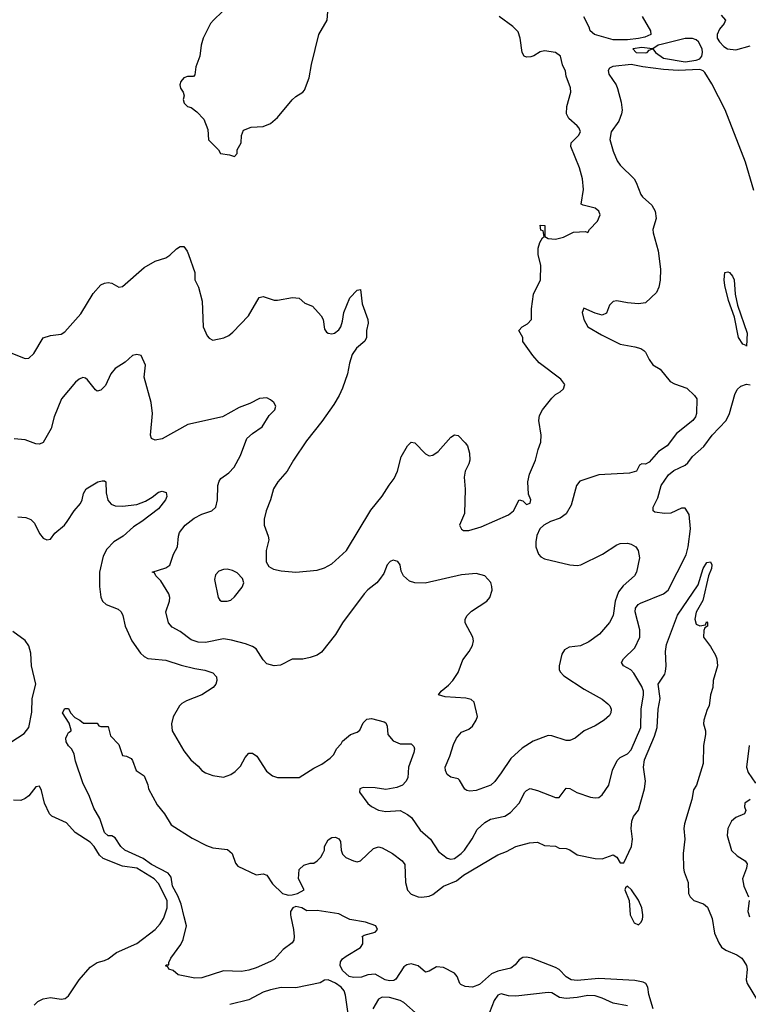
# Model space of a CAD drawing. Header units: inches. Extents: x 1694797 to 1849917, y 907313 to 1017959.
# Tile 610 of 656: x 1802420 to 1806460, y 939515 to 944972. Entities that reach past the tile are written whole.
import ezdxf

# ---------------------------------------------------------------- set-up
doc = ezdxf.new("R2010")
doc.units = ezdxf.units.IN
doc.header["$MEASUREMENT"] = 0
doc.layers.add('B8903', color=7, linetype='Continuous')
doc.layers.add('B8904', color=7, linetype='Continuous')

msp = doc.modelspace()

# ---------------------------------------------------------------- linework, layer by layer
at = {"layer": 'B8903', "color": 5}
for points, elevation in [([(1802500.4, 939510), (1802520.2, 939530), (1802550, 939544.9), (1802590, 939553.6), (1802650, 939544.1), (1802672.4, 939547.6), (1802690, 939561.7), (1802749.1, 939650.9), (1802810, 939721.1), (1802850, 939746.8), (1802890, 939757.6), (1802910, 939767.7), (1802957.3, 939802.7), (1803070, 939851.2), (1803170.4, 939929.6), (1803198.7, 939961.3), (1803216.5, 939990), (1803219.9, 940000)], 740), ([(1803923.1, 940000), (1803938, 939930), (1803941.8, 939890), (1803938.9, 939870), (1803930, 939856.2), (1803881.3, 939818.7), (1803830, 939763.8), (1803810, 939752.1), (1803730, 939716.8), (1803690, 939704.2), (1803650, 939696.9), (1803550, 939700.9), (1803430, 939660.9), (1803390, 939659.5), (1803298, 939678), (1803270, 939702), (1803246, 939710), (1803242, 939722), (1803228, 939728), (1803234, 939734), (1803246, 939734), (1803246, 939746), (1803257.2, 939770), (1803313.9, 939846.1), (1803326.2, 939873.8), (1803344.4, 939950), (1803332.1, 940000)], 720), ([(1805931.4, 939490), (1805908.7, 939570), (1805902.5, 939610), (1805890.7, 939630), (1805877.2, 939637.2), (1805830, 939647.5), (1805630, 939658), (1805510, 939646.3), (1805478, 939650), (1805450, 939668.1), (1805410, 939708.3), (1805390, 939719.5), (1805257, 939770), (1805230, 939775.5), (1805210, 939774), (1805190, 939761.7), (1805166.4, 939733.6), (1805143.8, 939716.2), (1805070, 939698.1), (1805036.3, 939683.7), (1804970, 939623.9), (1804930, 939610.7), (1804890, 939613.7), (1804865.2, 939625.2), (1804859.7, 939630), (1804845.7, 939670), (1804830, 939688.2), (1804770, 939719.7), (1804730, 939722.4), (1804690, 939699.3), (1804670, 939693.2), (1804628.4, 939728.4), (1804590, 939739.7), (1804566.4, 939733.6), (1804550, 939722.9), (1804506.1, 939653.9), (1804493.9, 939646.1), (1804470, 939644.5), (1804446, 939650), (1804390, 939682), (1804350, 939678.4), (1804314.1, 939665.9), (1804270, 939663.4), (1804247.1, 939670), (1804210, 939701.6), (1804196.1, 939730), (1804198.1, 939750), (1804210, 939766.4), (1804230, 939782), (1804308.5, 939830), (1804323.1, 939850), (1804323.2, 939883.2), (1804319, 939890), (1804330, 939898.8), (1804390, 939914), (1804403.7, 939930), (1804394.5, 939950), (1804337.2, 939970), (1804250, 939985.4), (1804221.5, 940000)], 720), ([(1805810.1, 940000), (1805826.6, 939966.6), (1805850, 939954.9), (1805866.3, 939970), (1805872.4, 939987.6), (1805874, 940000)], 720), ([(1806254.9, 940000), (1806259, 939990), (1806271.7, 939910), (1806295.6, 939855.6), (1806311.3, 939831.3), (1806335.5, 939815.5), (1806396.4, 939790), (1806424.2, 939770), (1806435, 939755), (1806448.9, 939730), (1806453.4, 939710), (1806448.4, 939651.6), (1806452.6, 939630), (1806510, 939535.8)], 720), ([(1804242.9, 939450), (1804226.6, 939566.6), (1804218.8, 939590), (1804201.8, 939610), (1804170, 939631.9), (1804130, 939651.1), (1804110.4, 939649.6), (1804085.7, 939634.3), (1803950, 939606.9), (1803870, 939608.7), (1803810, 939595.4), (1803770, 939582.1), (1803690, 939540.2), (1803585.2, 939514.8)], 740), ([(1805790, 939507.3), (1805710, 939521), (1805649.9, 939549.9), (1805610, 939561.7), (1805570, 939563.1), (1805510, 939551.9), (1805450, 939547.9), (1805413.4, 939553.4), (1805370, 939577.9), (1805350, 939580.1), (1805170, 939559.9), (1805130, 939562.1), (1805090, 939573.8), (1805070, 939565), (1805050, 939536.8), (1805024.2, 939470)], 740), ([(1804630, 939454.6), (1804550, 939524.9), (1804530, 939536.7), (1804470, 939553.4), (1804430, 939555.2), (1804410, 939544.1), (1804377.1, 939490)], 740)]:
    msp.add_lwpolyline(points, dxfattribs=dict(at, elevation=elevation))
at = {"layer": 'B8904', "color": 5}
for points, elevation in [([(1803543.4, 945016.6), (1803493.7, 944970), (1803478.4, 944950), (1803436.4, 944870), (1803426, 944830), (1803419.3, 944770), (1803395.5, 944710), (1803390, 944666), (1803383.6, 944656.4), (1803350, 944656.2), (1803330, 944649.6), (1803312.4, 944630), (1803308.5, 944610), (1803312.2, 944592.2), (1803326.8, 944570), (1803331, 944550), (1803326, 944530), (1803331.3, 944510), (1803350, 944491.3), (1803370, 944484.7), (1803402, 944462), (1803439.8, 944419.8), (1803463.6, 944363.6), (1803466.4, 944306.4), (1803522, 944250), (1803534, 944230), (1803583.6, 944223.6), (1803610, 944214), (1803626, 944230), (1803626, 944250), (1803648, 944290), (1803648.7, 944330), (1803661.2, 944358.8), (1803703.7, 944376.3), (1803770, 944379.1), (1803810, 944396.3), (1803849.3, 944430), (1803930, 944527.3), (1803950, 944546.8), (1803990, 944571), (1803998, 944582), (1804025.1, 944650), (1804037.1, 944722.9), (1804078.4, 944890), (1804125, 944970), (1804133.3, 945093.3)], 820), ([(1802370, 943125.5), (1802450, 943093.4), (1802470, 943096.5), (1802497.5, 943122.5), (1802550, 943208), (1802590, 943221.6), (1802650, 943228.4), (1802670, 943241.6), (1802758.4, 943341.6), (1802826.4, 943453.6), (1802870, 943501.6), (1802890, 943512.4), (1802910, 943515.3), (1802930, 943511.8), (1802970, 943490.3), (1802990, 943494), (1803110, 943598.5), (1803170, 943634.4), (1803230, 943652.9), (1803253, 943667), (1803290, 943702.4), (1803310, 943715.5), (1803330, 943714), (1803348.8, 943688.8), (1803356.5, 943670), (1803390.8, 943570), (1803391.3, 943530), (1803411.3, 943490), (1803432.3, 943412.3), (1803436.9, 943270), (1803459.1, 943219.1), (1803470, 943206), (1803490, 943196.4), (1803551.5, 943208.5), (1803578.8, 943221.2), (1803600.7, 943239.3), (1803688.6, 943330), (1803748.3, 943431.7), (1803770, 943438.4), (1803830, 943417.8), (1803850, 943417.1), (1803932.9, 943432.9), (1803968.4, 943428.4), (1804001.2, 943401.2), (1804043.4, 943383.4), (1804090.5, 943330), (1804103.1, 943310), (1804110, 943256), (1804120.7, 943240.7), (1804130, 943233.7), (1804150, 943230.3), (1804164.9, 943235.1), (1804190, 943252.7), (1804199.7, 943270), (1804210, 943301), (1804217.4, 943350), (1804249.8, 943430), (1804290, 943473), (1804310, 943476), (1804317.7, 943397.7), (1804350.2, 943309.8), (1804351.9, 943290), (1804342, 943250), (1804341.8, 943210), (1804332.6, 943190), (1804287.8, 943152.2), (1804264, 943116), (1804247.6, 943067.6), (1804237.6, 943010), (1804208.9, 942930), (1804191.7, 942890), (1804161.4, 942838.6), (1804095, 942745), (1804010, 942638), (1803937.6, 942530), (1803903.1, 942470), (1803850.2, 942409.8), (1803827.4, 942372.6), (1803810.3, 942310), (1803785.7, 942250), (1803775.4, 942204.6), (1803776, 942170), (1803797.6, 942110), (1803800.5, 942090), (1803786, 942030), (1803786.8, 941966.8), (1803801.4, 941941.4), (1803827.1, 941927.1), (1803870, 941917.3), (1803950.6, 941910.6), (1804070, 941922), (1804110, 941933.4), (1804150, 941956.3), (1804231.8, 942030), (1804367.3, 942252.7), (1804430, 942330.4), (1804467.4, 942392.6), (1804496.4, 942430), (1804515.1, 942470), (1804535.6, 942550), (1804570, 942611), (1804590, 942631.3), (1804610, 942626.8), (1804670, 942564.9), (1804690, 942555.5), (1804710, 942558), (1804740.6, 942579.4), (1804810, 942659.1), (1804830, 942670.7), (1804850, 942667.3), (1804890, 942627.7), (1804902.4, 942610), (1804914.4, 942570), (1804915.3, 942530), (1804910.3, 942510), (1804890.2, 942469.8), (1804884.5, 942435.6), (1804889.4, 942370), (1804885.2, 942234.8), (1804857.6, 942170), (1804868.8, 942148.8), (1804881.1, 942141.1), (1804910, 942141.3), (1804978.6, 942161.4), (1805130, 942228), (1805157.6, 942250), (1805190, 942311), (1805210, 942304.7), (1805230, 942285.5), (1805250, 942292), (1805254.5, 942310), (1805241.6, 942341.6), (1805236.4, 942410), (1805246.9, 942453.1), (1805280.5, 942530), (1805294.5, 942590), (1805309.8, 942630.2), (1805310.7, 942670), (1805298.4, 942750), (1805302.3, 942777.7), (1805318.3, 942810), (1805370, 942874.9), (1805390, 942895.3), (1805417.2, 942910), (1805434.3, 942925.7), (1805442, 942950), (1805419.8, 942979.8), (1805299.3, 943070), (1805264, 943110), (1805210, 943188), (1805208.7, 943210), (1805188, 943250), (1805206, 943270), (1805234.6, 943285.4), (1805258, 943310), (1805258, 943370), (1805269, 943450), (1805308, 943530), (1805309.4, 943610), (1805295.3, 943670), (1805294.2, 943705.8), (1805303.3, 943736.7), (1805318, 943762), (1805328, 943770), (1805322, 943802), (1805310, 943806), (1805306, 943834), (1805330.8, 943830.8), (1805330.8, 943770), (1805350, 943759.3), (1805390, 943755.5), (1805434.3, 943765.7), (1805490, 943793.5), (1805557.3, 943797.3), (1805570, 943792), (1805579, 943810), (1805623.8, 943856.2), (1805638, 943890), (1805631.4, 943911.4), (1805610, 943927.3), (1805543.3, 943943.3), (1805532.7, 943950), (1805545.1, 944030), (1805539.7, 944090), (1805523.5, 944150), (1805476.3, 944270), (1805478, 944290), (1805518.5, 944330), (1805528.6, 944350), (1805520.9, 944370), (1805510, 944383.1), (1805463.6, 944423.6), (1805451.1, 944450), (1805453.1, 944490), (1805474.8, 944570), (1805474.1, 944594.1), (1805450, 944659), (1805445.8, 944685.8), (1805430, 944721.6), (1805417.7, 944770), (1805390.8, 944790.8), (1805330, 944799.9), (1805305.7, 944794.3), (1805270, 944770.7), (1805253.9, 944766.1), (1805230, 944764.5), (1805217.2, 944770), (1805205.8, 944790), (1805195.2, 944870), (1805183.7, 944903.7), (1805154.4, 944934.4), (1805078.9, 944990)], 780), ([(1805871.8, 944990), (1805917.4, 944910), (1805918.9, 944890), (1805885.1, 944874.9), (1805850, 944867.9), (1805790, 944860.7), (1805710, 944860.6), (1805606.6, 944890), (1805582.4, 944910), (1805577.8, 944930), (1805547.3, 944987.3)], 760), ([(1806310, 944997.1), (1806333.4, 944970), (1806325.3, 944950), (1806300.6, 944919.4), (1806286, 944890), (1806287.8, 944870), (1806299.2, 944850), (1806323.7, 944823.7), (1806344.4, 944810), (1806390, 944803.9), (1806470, 944827.4)], 780), ([(1806490, 944025.2), (1806443.1, 944183.1), (1806331.4, 944471.4), (1806256.6, 944616.6), (1806219, 944679), (1806208.5, 944688.5), (1806190, 944695.1), (1806071.1, 944691.1), (1805990, 944695.2), (1805874.4, 944710), (1805810, 944723.9), (1805708, 944712), (1805690, 944703.1), (1805682.9, 944690), (1805685.8, 944670), (1805726.4, 944610), (1805734, 944590), (1805755, 944515), (1805759.8, 944470), (1805757.3, 944450), (1805741.5, 944410), (1805698.4, 944350), (1805691.5, 944308.5), (1805710, 944244), (1805732.4, 944190), (1805750, 944165.2), (1805826.2, 944090), (1805838.4, 944070), (1805863.6, 944003.6), (1805872.8, 943990), (1805924.3, 943944.3), (1805942.9, 943910), (1805948.2, 943870), (1805931, 943810), (1805932.8, 943790), (1805960.5, 943690), (1805972.2, 943590), (1805970.9, 943529.1), (1805964.2, 943490), (1805950, 943460.7), (1805890, 943402), (1805850, 943398), (1805790, 943402.4), (1805730, 943414), (1805710, 943410.4), (1805689.7, 943390.3), (1805674, 943346), (1805650, 943334.9), (1805610, 943344.9), (1805547.5, 943372.5), (1805538.7, 943350), (1805547.2, 943310), (1805569.8, 943270), (1805645.1, 943225.1), (1805750, 943173.8), (1805830, 943159.5), (1805862.9, 943150), (1805879.4, 943139.4), (1805889.7, 943130), (1805909, 943089), (1805930, 943059.5), (1805970, 943035.1), (1806026.7, 942966.8), (1806050, 942953.5), (1806118.7, 942930), (1806161, 942890), (1806173.6, 942870), (1806172, 942790), (1806166.2, 942770), (1806152.4, 942750), (1806061.1, 942678.9), (1806010, 942610.2), (1805961, 942579), (1805910, 942520.3), (1805890, 942508.2), (1805870, 942510.5), (1805857, 942503), (1805839.5, 942470), (1805800.9, 942459.1), (1805630, 942449.6), (1805525.8, 942414.2), (1805507.3, 942390), (1805478, 942282), (1805450, 942234.2), (1805416.4, 942210), (1805363.1, 942190), (1805325.8, 942170), (1805303.7, 942150), (1805286.4, 942113.6), (1805281, 942079), (1805282.2, 942050), (1805296.7, 942010), (1805310, 941994.3), (1805330, 941984.6), (1805470, 941951.1), (1805510, 941946.5), (1805531.7, 941950), (1805650.6, 942009.4), (1805730, 942061.5), (1805750, 942069.8), (1805790, 942070.8), (1805810, 942065.1), (1805835.6, 942050), (1805849.6, 942030), (1805856.3, 941990), (1805839.1, 941910), (1805828, 941890), (1805765.4, 941834.6), (1805739.4, 941800.6), (1805720.8, 941750), (1805710.5, 941669.5), (1805690, 941630.4), (1805634.4, 941565.6), (1805575.9, 941524.1), (1805530, 941501.3), (1805466.4, 941493.6), (1805440.1, 941479.9), (1805425.2, 941454.8), (1805411.1, 941390), (1805411.3, 941370), (1805417.2, 941357.3), (1805436.3, 941336.3), (1805550, 941261.5), (1805650, 941206.3), (1805681.1, 941181.1), (1805691.6, 941170), (1805698.7, 941150), (1805698, 941130), (1805690, 941116.3), (1805660.5, 941090), (1805610, 941059.1), (1805549, 941030), (1805499.3, 940990), (1805470, 940976.4), (1805450, 940977), (1805370, 941003.8), (1805350, 941005.5), (1805266.6, 940973.4), (1805205.2, 940934.8), (1805142.2, 940877.8), (1805090, 940797.1), (1805054.3, 940750), (1805031.6, 940730), (1804950, 940700.3), (1804915.5, 940695.5), (1804899.3, 940699.3), (1804887.4, 940707.4), (1804857.8, 940757.7), (1804850, 940763.8), (1804810, 940774.4), (1804789, 940789), (1804780.3, 940810), (1804779.6, 940830), (1804804.7, 940890), (1804824.5, 940955.5), (1804842.4, 940990), (1804870, 941022.4), (1804910, 941039.6), (1804930, 941056.3), (1804951.1, 941088.9), (1804957.6, 941110), (1804938.7, 941190), (1804923.8, 941203.8), (1804892.5, 941212.5), (1804779, 941219), (1804741, 941230), (1804756.3, 941250), (1804796.9, 941283.1), (1804821.3, 941310), (1804850, 941353.6), (1804876.1, 941423.9), (1804912.8, 941470), (1804930, 941502.7), (1804936.1, 941530), (1804932.6, 941550), (1804890.4, 941630), (1804890.4, 941650), (1804900.4, 941670), (1804925.4, 941694.6), (1805010, 941749.6), (1805026, 941770), (1805039.3, 941810), (1805038, 941830), (1805031.9, 941851.9), (1804998.8, 941890), (1804950, 941902), (1804870, 941894.4), (1804668.7, 941848.7), (1804610.3, 941850.3), (1804580.8, 941860.8), (1804548, 941890), (1804534.8, 941914.8), (1804528.7, 941950), (1804515.8, 941970), (1804490, 941975.6), (1804474.5, 941970), (1804458, 941950), (1804438, 941902), (1804415.1, 941870), (1804399.7, 941850), (1804350, 941811.8), (1804329.7, 941790), (1804209.7, 941630), (1804170, 941564.9), (1804093.1, 941466.9), (1804070, 941450.6), (1804030, 941436.3), (1803990, 941427.7), (1803930, 941427.7), (1803866.3, 941393.7), (1803830, 941390.7), (1803790, 941402), (1803770, 941424), (1803730, 941484.9), (1803710, 941498.9), (1803672.1, 941512), (1803593.6, 941533.6), (1803550, 941540.2), (1803450, 941520.2), (1803410, 941522.3), (1803370, 941535.2), (1803310, 941580.9), (1803265.3, 941605.3), (1803245.7, 941630), (1803230.7, 941689.3), (1803250.4, 941749.6), (1803251.7, 941770), (1803246, 941790), (1803202.3, 941862.3), (1803174.8, 941890), (1803166.4, 941906.4), (1803154, 941910), (1803230, 941933.3), (1803251.6, 941948.5), (1803271.8, 942010), (1803294.3, 942050), (1803299.6, 942110), (1803306, 942130), (1803337.4, 942170), (1803387, 942210), (1803430, 942230.7), (1803485.5, 942250), (1803507, 942270), (1803517.3, 942310), (1803518.5, 942390), (1803525.3, 942414.7), (1803535.8, 942430), (1803579.6, 942460.4), (1803608.7, 942491.3), (1803644.2, 942555.8), (1803679.3, 942650), (1803710, 942678.7), (1803764, 942716), (1803802.3, 942777.7), (1803834.9, 942810), (1803839.3, 942830), (1803828, 942850), (1803810, 942866), (1803790, 942875.8), (1803750, 942871.6), (1803695.3, 942844.7), (1803637.2, 942822.8), (1803544.5, 942770), (1803352.3, 942727.7), (1803210, 942648.5), (1803170, 942640.7), (1803150.7, 942650.7), (1803145.5, 942670), (1803156.5, 942790), (1803148.7, 942850), (1803110.4, 942990), (1803116.4, 943056.4), (1803094, 943110), (1803070, 943117.1), (1803046, 943110), (1803005.3, 943074.7), (1802950, 943038), (1802926, 943010), (1802895.5, 942944.5), (1802870, 942918.9), (1802850, 942914), (1802839.9, 942919.9), (1802796.3, 942976.3), (1802784.9, 942984.9), (1802770, 942988.4), (1802750, 942980.4), (1802730, 942963.1), (1802651.3, 942870), (1802610, 942770.8), (1802594.5, 942705.5), (1802550, 942628.7), (1802530, 942618.9), (1802510, 942621.7), (1802450, 942643.8), (1802390, 942648.7)], 760), ([(1802410, 942217.1), (1802453.8, 942213.8), (1802482.4, 942202.4), (1802501.7, 942181.7), (1802530, 942124.9), (1802550, 942099.1), (1802570, 942088.4), (1802590, 942093.4), (1802613.7, 942126.3), (1802667.3, 942170), (1802683.6, 942190), (1802722, 942250), (1802756, 942290), (1802765.7, 942310), (1802774.3, 942345.7), (1802788, 942372), (1802852.7, 942410), (1802876.7, 942416.7), (1802890, 942416.5), (1802897, 942410), (1802899.1, 942350), (1802909.3, 942309.3), (1802926.4, 942286.4), (1802950, 942277.7), (1802990, 942276.2), (1803070, 942285.2), (1803116.4, 942303.6), (1803154.5, 942325.5), (1803190, 942353.4), (1803210, 942359.6), (1803231.5, 942351.5), (1803234.9, 942330), (1803228.8, 942310), (1803190, 942260.4), (1803097.1, 942190), (1803050, 942160.5), (1802993.4, 942110), (1802942.5, 942077.5), (1802903, 942037), (1802882, 941998), (1802862.9, 941910), (1802861.5, 941830), (1802870, 941771.3), (1802878.7, 941750), (1802899.1, 941730), (1802965.5, 941705.5), (1802983.1, 941690), (1802991.6, 941670), (1803004, 941610), (1803041.1, 941530), (1803090, 941461.5), (1803110, 941442.4), (1803130, 941432.4), (1803150, 941429.1), (1803230, 941422.6), (1803314.4, 941394.4), (1803390, 941375.6), (1803446.9, 941366.9), (1803491.4, 941351.4), (1803510.4, 941330), (1803512.4, 941310), (1803506.7, 941290), (1803492, 941270), (1803430, 941230.9), (1803343.7, 941196.3), (1803318.6, 941181.5), (1803306, 941170), (1803270, 941109), (1803260.9, 941070), (1803264.6, 941030), (1803330, 940920.5), (1803368.5, 940870), (1803410, 940834.4), (1803430.2, 940810.2), (1803450, 940797), (1803490, 940782.6), (1803550, 940774), (1803590, 940787.9), (1803614.8, 940805.2), (1803644.9, 940835.1), (1803670, 940883), (1803690, 940906.4), (1803710, 940906), (1803735.5, 940890), (1803787.4, 940807.4), (1803821.1, 940781.1), (1803850, 940772.4), (1803970, 940772.4), (1804050, 940823.1), (1804094.7, 940845.3), (1804140.7, 940879.3), (1804160.9, 940899.1), (1804177, 940930), (1804202.3, 940957.7), (1804210, 940974), (1804254, 941010), (1804290, 941023), (1804305.7, 941034.3), (1804324.2, 941075.8), (1804344.4, 941095.6), (1804370, 941098.5), (1804441.1, 941081.1), (1804450, 941074.8), (1804456.7, 941056.7), (1804460.4, 941010), (1804490, 940974.9), (1804530, 940958), (1804590, 940958), (1804604.7, 940944.7), (1804608.5, 940930), (1804604.9, 940910), (1804574.9, 940830), (1804571.2, 940770), (1804560.2, 940750), (1804541.5, 940730), (1804510, 940716.5), (1804450, 940705.4), (1804390, 940715.4), (1804324.2, 940715.8), (1804304.9, 940710), (1804303.7, 940690), (1804350, 940628.8), (1804370, 940611.7), (1804410, 940590.2), (1804450, 940583.2), (1804530, 940588.8), (1804570, 940567.2), (1804592, 940550), (1804640.4, 940480.4), (1804697.1, 940430), (1804741.6, 940361.6), (1804790, 940324.6), (1804810, 940319.1), (1804830, 940323.2), (1804867.1, 940350), (1804886.3, 940370), (1804928.8, 940431.2), (1804955.9, 940484.1), (1804998, 940522), (1805030, 940540.6), (1805110, 940558.2), (1805141.1, 940578.9), (1805189.8, 940630), (1805220.4, 940690), (1805230, 940700.3), (1805250, 940710.3), (1805290, 940700.2), (1805390, 940660.4), (1805410, 940662), (1805450, 940712.7), (1805470, 940710.4), (1805508.2, 940688.2), (1805583.9, 940663.9), (1805610, 940659), (1805630, 940661.5), (1805650, 940676.5), (1805685.6, 940730), (1805707.1, 940812.9), (1805733, 940867), (1805750, 940882.7), (1805790, 940903.6), (1805810, 940925.2), (1805863.4, 941050), (1805865, 941150), (1805879.1, 941230), (1805878.2, 941250), (1805870, 941275.6), (1805825.7, 941350), (1805808.2, 941368.2), (1805767.6, 941390), (1805757.4, 941410), (1805767.2, 941430), (1805830, 941491.3), (1805857.6, 941550), (1805858.3, 941590), (1805832.5, 941690), (1805834, 941710), (1805848.5, 941730), (1805862, 941738), (1805990, 941789.4), (1806015.3, 941810), (1806114.5, 942005.5), (1806125.4, 942050), (1806139.8, 942150), (1806132, 942230), (1806110, 942265.4), (1806090, 942263.9), (1806030, 942237.8), (1805995.2, 942235.2), (1805942, 942242), (1805932.7, 942250), (1805931.8, 942270), (1805957.4, 942322.6), (1805976.4, 942390), (1806016.8, 942450), (1806046.3, 942473.7), (1806110, 942502.4), (1806124.5, 942515.5), (1806149.3, 942550.7), (1806213, 942607), (1806259.7, 942670), (1806337.4, 942750), (1806355.6, 942790), (1806384.9, 942895.1), (1806398.5, 942921.5), (1806418.5, 942941.5), (1806450, 942951.4), (1806470, 942948.7)], 740), ([(1803332.1, 940000), (1803314.8, 940070), (1803296.4, 940116.4), (1803267.2, 940170), (1803259.5, 940219.5), (1803242.3, 940242.3), (1803149.8, 940290), (1803104, 940324), (1803002.9, 940370), (1802980.9, 940390), (1802950, 940437.2), (1802930, 940449.4), (1802910, 940449.6), (1802890, 940466.6), (1802864, 940544), (1802830, 940602), (1802806, 940666), (1802770, 940742), (1802730, 940862), (1802721.2, 940901.2), (1802709.2, 940929.2), (1802690, 940948), (1802678, 940970), (1802675.3, 940990), (1802684, 941010), (1802690, 941022), (1802706, 941030), (1802706, 941034), (1802694, 941074), (1802658, 941130), (1802670, 941154), (1802690, 941154), (1802702, 941130), (1802725.4, 941105.4), (1802754, 941090), (1802772.7, 941072.7), (1802850, 941074), (1802858, 941058), (1802870, 941054), (1802910, 941054), (1802923.6, 941003.6), (1802970, 940954), (1802990, 940894), (1803011.1, 940891.1), (1803036.9, 940876.9), (1803045.4, 940865.4), (1803064.7, 940810), (1803110, 940782), (1803130, 940732), (1803133.4, 940710), (1803181.2, 940621.2), (1803222, 940570), (1803260.5, 940510), (1803376.4, 940436.4), (1803456, 940396), (1803490, 940382.6), (1803572.1, 940372.1), (1803597.3, 940350), (1803616.8, 940296.8), (1803630, 940281), (1803730, 940232), (1803770, 940238), (1803790, 940231), (1803822, 940182), (1803877.6, 940130), (1803890, 940124.8), (1803910, 940119.8), (1803930, 940121.9), (1803959.5, 940130), (1803997.2, 940150), (1803965.1, 940210), (1803970, 940262), (1803994.6, 940285.4), (1804030, 940298), (1804050, 940298), (1804070, 940310.8), (1804090, 940331), (1804100.9, 940350), (1804109.4, 940370), (1804109.6, 940390.4), (1804130, 940426), (1804150, 940438.8), (1804170, 940441), (1804190, 940432), (1804198, 940418), (1804203, 940370), (1804210, 940347.3), (1804227.9, 940327.9), (1804270, 940310.5), (1804290, 940304.9), (1804309.3, 940310.7), (1804382, 940378), (1804410, 940387.3), (1804430, 940383), (1804486.8, 940350), (1804540.5, 940310), (1804554.9, 940290), (1804558.3, 940190), (1804570, 940147.3), (1804590, 940126), (1804630, 940110.5), (1804648.6, 940108.6), (1804690, 940114.4), (1804710, 940124.4), (1804769.6, 940170), (1804841.5, 940198.5), (1804881.3, 940230), (1805070, 940343), (1805118, 940362), (1805170, 940390.5), (1805246, 940410), (1805290, 940414), (1805330, 940396), (1805390, 940391), (1805410, 940381), (1805450, 940378), (1805470, 940371.3), (1805510, 940342.8), (1805610, 940322.8), (1805650, 940321), (1805710, 940344), (1805730.7, 940330), (1805750, 940298.8), (1805770, 940298.8), (1805812.4, 940390), (1805817.1, 940430), (1805809.7, 940490.2), (1805813, 940530), (1805823.9, 940556.1), (1805850, 940591), (1805884.5, 940710), (1805888.7, 940751.3), (1805879, 940830), (1805884.5, 940870), (1805939.1, 941000.9), (1805953.8, 941050), (1805960.2, 941150), (1805971.8, 941210), (1805959.9, 941290), (1805995.9, 941344.1), (1806000.4, 941359.6), (1806004.3, 941390), (1805999.8, 941470), (1806006.6, 941510), (1806067.7, 941672.3), (1806181.1, 941838.9), (1806209.9, 941930), (1806230, 941964.4), (1806250, 941967.3), (1806258, 941950), (1806255.3, 941930), (1806238.3, 941890), (1806206.6, 941753.4), (1806170, 941688), (1806162.8, 941650), (1806170, 941622), (1806190, 941612), (1806222, 941618), (1806226, 941630), (1806230, 941634), (1806234, 941630), (1806234, 941610), (1806218, 941602), (1806212.7, 941587.3), (1806212, 941550), (1806250, 941498), (1806277.3, 941450), (1806284.9, 941430), (1806288, 941390), (1806264, 941310), (1806262.8, 941270), (1806250.5, 941229.5), (1806243, 941170), (1806231.7, 941148.3), (1806213.1, 941090), (1806211.7, 941070), (1806221.7, 941030), (1806221.7, 941010), (1806212, 940950), (1806210, 940848.7), (1806172.4, 940730), (1806156.5, 940703.5), (1806146.3, 940650), (1806105.2, 940514.8), (1806102.4, 940490), (1806107.2, 940430), (1806098.2, 940350), (1806101.1, 940270), (1806103.8, 940250), (1806126.2, 940190), (1806128.4, 940130), (1806136.5, 940110), (1806158.4, 940090), (1806211.7, 940071.7), (1806232.9, 940052.9), (1806254.9, 940000)], 720), ([(1802370, 940967.6), (1802444.5, 941015.5), (1802471.1, 941050), (1802486.2, 941133.8), (1802489.6, 941210.4), (1802509.9, 941289.9), (1802485.5, 941390), (1802480.7, 941460.7), (1802470, 941502), (1802450, 941531.3), (1802381.5, 941581.5)], 740), ([(1806464, 940950), (1806450.4, 940830), (1806459.5, 940799.5), (1806500, 940740)], 740), ([(1803219.9, 940000), (1803236.7, 940050), (1803237.9, 940090), (1803190, 940185), (1803164.6, 940210), (1803070, 940269.9), (1802990, 940280.1), (1802883.1, 940323.1), (1802861.7, 940341.7), (1802832.4, 940390), (1802810, 940414.1), (1802728.1, 940468.1), (1802679.9, 940519.9), (1802597.3, 940557.3), (1802585.8, 940570), (1802557.2, 940630), (1802540.5, 940700.5), (1802530, 940724), (1802510, 940721.2), (1802470.4, 940670), (1802450, 940655.4), (1802425.4, 940645.4), (1802385.6, 940645.6)], 740), ([(1806470, 940650.9), (1806440.3, 940630), (1806439.1, 940610), (1806446.7, 940590), (1806438, 940570), (1806390.1, 940549.9), (1806365.7, 940530), (1806346.7, 940490), (1806342.6, 940450), (1806367.3, 940367.3), (1806397.1, 940337.1), (1806443, 940310), (1806453.1, 940293.1), (1806450.3, 940270), (1806427.3, 940210), (1806434, 940170), (1806461, 940110)], 740), ([(1805874, 940000), (1805875.3, 940010), (1805869.8, 940050), (1805850, 940091.6), (1805812.1, 940150), (1805790, 940169.3), (1805778.8, 940161.2), (1805775.5, 940150), (1805799, 940090), (1805805.1, 940010), (1805810.1, 940000)], 720), ([(1804221.5, 940000), (1804190, 940016.1), (1804070, 940035.3), (1804012.7, 940032.7), (1803984.2, 940050), (1803950, 940057.4), (1803934.3, 940050), (1803920.6, 940030), (1803921, 940010), (1803923.1, 940000)], 720), ([(1806464.3, 940090), (1806457.6, 940030), (1806465.4, 940000)], 740)]:
    msp.add_lwpolyline(points, dxfattribs=dict(at, elevation=elevation))
for points, elevation in [([(1806150, 944867.3), (1806110, 944866.9), (1805983, 944837), (1805959.8, 944830), (1805930.2, 944810), (1805944.5, 944790), (1805990, 944759), (1806110, 944739.2), (1806170, 944747.3), (1806190, 944755.8), (1806202.4, 944770), (1806206, 944790), (1806202.9, 944810), (1806183.1, 944850), (1806170, 944860.9)], 780), ([(1805870, 944817.5), (1805819.5, 944810), (1805838.4, 944790), (1805890, 944787.4), (1805898.9, 944790), (1805910, 944803.1), (1805929, 944810)], 780), ([(1806450, 943162), (1806447, 943167), (1806430, 943172.7), (1806406, 943210), (1806382.6, 943322.6), (1806350, 943415.3), (1806330, 943499), (1806325, 943530), (1806330, 943570.6), (1806346.2, 943573.8), (1806354.9, 943570), (1806372.7, 943550), (1806380.5, 943530), (1806386.4, 943450), (1806399.5, 943390), (1806453.9, 943233.9)], 740), ([(1803570, 941927), (1803550, 941925.1), (1803524.5, 941915.5), (1803505.3, 941894.7), (1803499.1, 941870), (1803519.3, 941770), (1803530, 941754), (1803538, 941750), (1803570, 941748.8), (1803590, 941755.5), (1803610, 941773.4), (1803653.1, 941826.9), (1803662.7, 941850), (1803654.5, 941874.5), (1803625.4, 941905.4), (1803600.1, 941920.1)], 780)]:
    msp.add_lwpolyline(points, close=True, dxfattribs=dict(at, elevation=elevation))

doc.saveas('drawing.dxf')
